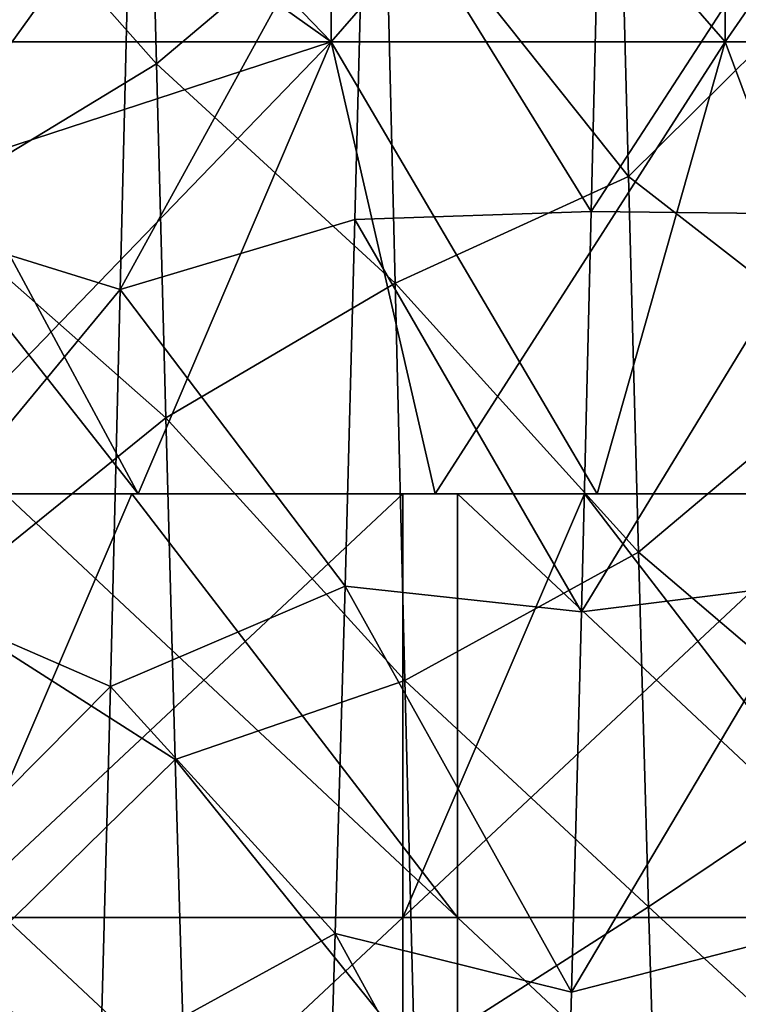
# Model space of a CAD drawing. Header units: inches. Extents: x -4.75 to 4.5, y 0 to 1.88.
# Tile 432 of 462: x 4.02 to 4.15, y 0.66 to 0.83. Entities that reach past the tile are written whole.
import ezdxf

# ---------------------------------------------------------------- set-up
doc = ezdxf.new("R2010")
doc.units = ezdxf.units.IN
doc.header["$LTSCALE"] = 101.851852
doc.header["$MEASUREMENT"] = 0
for name, color, linetype in [('13', 7, 'CONTINUOUS'), ('14', 7, 'CONTINUOUS'), ('45', 7, 'CONTINUOUS'), ('55', 7, 'CONTINUOUS'), ('57', 7, 'CONTINUOUS'), ('80', 7, 'CONTINUOUS'), ('81', 7, 'CONTINUOUS')]:
    doc.layers.add(name, color=color, linetype=linetype)

msp = doc.modelspace()

# ---------------------------------------------------------------- linework, layer by layer
at = {"layer": '13', "color": 13, "linetype": 'Continuous', "true_color": 0xd67263}
for points in [[(4.0177, 0.675, -1.25), (4.0177, 0.75, -1.25), (4.09778, 0.675, -1.25), (4.0177, 0.675, -1.25)], [(4.0177, 0.75, -1.25), (4.04018, 0.75, -1.25), (4.09778, 0.675, -1.25), (4.0177, 0.75, -1.25)], [(4.09778, 0.675, -1.25), (4.04018, 0.75, -1.25), (4.09778, 0.75, -1.25), (4.09778, 0.675, -1.25)], [(4.09778, 0.675, -1.25), (4.09778, 0.75, -1.25), (4.17786, 0.675, -1.25), (4.09778, 0.675, -1.25)], [(4.09778, 0.75, -1.25), (4.12026, 0.75, -1.25), (4.17786, 0.675, -1.25), (4.09778, 0.75, -1.25)], [(4.17786, 0.675, -1.25), (4.12026, 0.75, -1.25), (4.17786, 0.75, -1.25), (4.17786, 0.675, -1.25)], [(4.0177, 0.6, -1.25), (4.0177, 0.675, -1.25), (4.09778, 0.6, -1.25), (4.0177, 0.6, -1.25)], [(4.09778, 0.6, -1.25), (4.0177, 0.675, -1.25), (4.09778, 0.675, -1.25), (4.09778, 0.6, -1.25)], [(4.09778, 0.6, -1.25), (4.09778, 0.675, -1.25), (4.17786, 0.6, -1.25), (4.09778, 0.6, -1.25)], [(4.17786, 0.6, -1.25), (4.09778, 0.675, -1.25), (4.17786, 0.675, -1.25), (4.17786, 0.6, -1.25)]]:
    msp.add_3dface(points, dxfattribs=at)
at = {"layer": '14', "color": 13, "linetype": 'Continuous', "true_color": 0xd67263}
for points in [[(4.08812, 0.675, 1.25), (4.08812, 0.75, 1.25), (4.00804, 0.675, 1.25), (4.08812, 0.675, 1.25)], [(4.08812, 0.75, 1.25), (4.04018, 0.75, 1.25), (4.00804, 0.675, 1.25), (4.08812, 0.75, 1.25)], [(4.00804, 0.675, 1.25), (4.04018, 0.75, 1.25), (4.00804, 0.75, 1.25), (4.00804, 0.675, 1.25)], [(4.1682, 0.675, 1.25), (4.1682, 0.75, 1.25), (4.08812, 0.675, 1.25), (4.1682, 0.675, 1.25)], [(4.1682, 0.75, 1.25), (4.12026, 0.75, 1.25), (4.08812, 0.675, 1.25), (4.1682, 0.75, 1.25)], [(4.08812, 0.675, 1.25), (4.12026, 0.75, 1.25), (4.08812, 0.75, 1.25), (4.08812, 0.675, 1.25)], [(4.08812, 0.6, 1.25), (4.08812, 0.675, 1.25), (4.00804, 0.6, 1.25), (4.08812, 0.6, 1.25)], [(4.00804, 0.6, 1.25), (4.08812, 0.675, 1.25), (4.00804, 0.675, 1.25), (4.00804, 0.6, 1.25)], [(4.1682, 0.6, 1.25), (4.1682, 0.675, 1.25), (4.08812, 0.6, 1.25), (4.1682, 0.6, 1.25)], [(4.08812, 0.6, 1.25), (4.1682, 0.675, 1.25), (4.08812, 0.675, 1.25), (4.08812, 0.6, 1.25)]]:
    msp.add_3dface(points, dxfattribs=at)
at = {"layer": '45', "color": 13, "linetype": 'Continuous', "true_color": 0xd67263}
for points in [[(4.04018, 0.75, -1.25), (4.0177, 0.75, -1.25), (3.9601, 0.75, -1.32895), (4.04018, 0.75, -1.25)], [(4.04018, 0.75, -1.25), (3.9601, 0.75, -1.32895), (4.04018, 0.75, -1.32851), (4.04018, 0.75, -1.25)], [(3.9601, 0.75, 1.25), (4.00804, 0.75, 1.25), (4.04018, 0.75, 1.32851), (3.9601, 0.75, 1.25)], [(3.9601, 0.75, 1.25), (4.04018, 0.75, 1.32851), (3.9601, 0.75, 1.32895), (3.9601, 0.75, 1.25)], [(4.04018, 0.75, 1.32851), (4.04018, 0.75, 1.40701), (3.9601, 0.75, 1.32895), (4.04018, 0.75, 1.32851)], [(4.04018, 0.75, 1.40701), (4.04018, 0.75, 1.48552), (3.9601, 0.75, 1.40789), (4.04018, 0.75, 1.40701)], [(3.9601, 0.75, 1.32895), (4.04018, 0.75, 1.40701), (3.9601, 0.75, 1.40789), (3.9601, 0.75, 1.32895)], [(4.04018, 0.75, 1.48552), (4.04018, 0.75, 1.56403), (3.9601, 0.75, 1.48684), (4.04018, 0.75, 1.48552)], [(3.9601, 0.75, 1.40789), (4.04018, 0.75, 1.48552), (3.9601, 0.75, 1.48684), (3.9601, 0.75, 1.40789)], [(4.04018, 0.75, 1.56403), (4.04018, 0.75, 1.64254), (3.9601, 0.75, 1.56579), (4.04018, 0.75, 1.56403)], [(3.9601, 0.75, 1.48684), (4.04018, 0.75, 1.56403), (3.9601, 0.75, 1.56579), (3.9601, 0.75, 1.48684)], [(4.04018, 0.75, 1.64254), (4.04018, 0.75, 1.72104), (3.9601, 0.75, 1.64474), (4.04018, 0.75, 1.64254)], [(3.9601, 0.75, 1.56579), (4.04018, 0.75, 1.64254), (3.9601, 0.75, 1.64474), (3.9601, 0.75, 1.56579)], [(4.04018, 0.75, 1.72104), (4.04018, 0.75, 1.79955), (3.9601, 0.75, 1.72368), (4.04018, 0.75, 1.72104)], [(3.9601, 0.75, 1.64474), (4.04018, 0.75, 1.72104), (3.9601, 0.75, 1.72368), (3.9601, 0.75, 1.64474)], [(4.04018, 0.75, 1.79955), (4.04018, 0.75, 1.87806), (3.9601, 0.75, 1.80263), (4.04018, 0.75, 1.79955)], [(3.9601, 0.75, 1.72368), (4.04018, 0.75, 1.79955), (3.9601, 0.75, 1.80263), (3.9601, 0.75, 1.72368)], [(4.04018, 0.75, 1.87806), (4.04018, 0.75, 1.95657), (3.9601, 0.75, 1.88158), (4.04018, 0.75, 1.87806)], [(3.9601, 0.75, 1.80263), (4.04018, 0.75, 1.87806), (3.9601, 0.75, 1.88158), (3.9601, 0.75, 1.80263)], [(4.04018, 0.75, 1.95657), (4.04018, 0.75, 2.03507), (3.9601, 0.75, 1.96053), (4.04018, 0.75, 1.95657)], [(3.9601, 0.75, 1.88158), (4.04018, 0.75, 1.95657), (3.9601, 0.75, 1.96053), (3.9601, 0.75, 1.88158)], [(4.04018, 0.75, 2.03507), (4.04018, 0.75, 2.11358), (3.9601, 0.75, 2.03947), (4.04018, 0.75, 2.03507)], [(3.9601, 0.75, 1.96053), (4.04018, 0.75, 2.03507), (3.9601, 0.75, 2.03947), (3.9601, 0.75, 1.96053)], [(4.04018, 0.75, 2.11358), (4.04018, 0.75, 2.19209), (3.9601, 0.75, 2.11842), (4.04018, 0.75, 2.11358)], [(3.9601, 0.75, 2.03947), (4.04018, 0.75, 2.11358), (3.9601, 0.75, 2.11842), (3.9601, 0.75, 2.03947)], [(4.04018, 0.75, 2.19209), (4.04018, 0.75, 2.27059), (3.9601, 0.75, 2.19737), (4.04018, 0.75, 2.19209)], [(3.9601, 0.75, 2.11842), (4.04018, 0.75, 2.19209), (3.9601, 0.75, 2.19737), (3.9601, 0.75, 2.11842)], [(4.04018, 0.75, 2.27059), (4.04018, 0.75, 2.3491), (3.9601, 0.75, 2.27632), (4.04018, 0.75, 2.27059)], [(3.9601, 0.75, 2.19737), (4.04018, 0.75, 2.27059), (3.9601, 0.75, 2.27632), (3.9601, 0.75, 2.19737)], [(4.04018, 0.75, 2.3491), (4.04018, 0.75, 2.42761), (3.9601, 0.75, 2.35526), (4.04018, 0.75, 2.3491)], [(3.9601, 0.75, 2.27632), (4.04018, 0.75, 2.3491), (3.9601, 0.75, 2.35526), (3.9601, 0.75, 2.27632)], [(4.04018, 0.75, 2.42761), (4.04018, 0.75, 2.50612), (3.9601, 0.75, 2.43421), (4.04018, 0.75, 2.42761)], [(3.9601, 0.75, 2.35526), (4.04018, 0.75, 2.42761), (3.9601, 0.75, 2.43421), (3.9601, 0.75, 2.35526)], [(4.04018, 0.75, 2.50612), (4.04018, 0.75, 2.58462), (3.9601, 0.75, 2.51316), (4.04018, 0.75, 2.50612)], [(3.9601, 0.75, 2.43421), (4.04018, 0.75, 2.50612), (3.9601, 0.75, 2.51316), (3.9601, 0.75, 2.43421)], [(4.04018, 0.75, 2.58462), (4.04018, 0.75, 2.66313), (3.9601, 0.75, 2.59211), (4.04018, 0.75, 2.58462)], [(3.9601, 0.75, 2.51316), (4.04018, 0.75, 2.58462), (3.9601, 0.75, 2.59211), (3.9601, 0.75, 2.51316)], [(4.04018, 0.75, 2.66313), (4.04129, 0.75, 2.74624), (3.9601, 0.75, 2.67105), (4.04018, 0.75, 2.66313)], [(3.9601, 0.75, 2.59211), (4.04018, 0.75, 2.66313), (3.9601, 0.75, 2.67105), (3.9601, 0.75, 2.59211)], [(3.9601, 0.75, 2.67105), (4.04129, 0.75, 2.74624), (3.9982, 0.75, 2.75), (3.9601, 0.75, 2.67105)], [(3.9601, 0.75, -2.67105), (3.9601, 0.75, -2.75), (4.04129, 0.75, -2.74624), (3.9601, 0.75, -2.67105)], [(3.9601, 0.75, -2.75), (3.9982, 0.75, -2.75), (4.04129, 0.75, -2.74624), (3.9601, 0.75, -2.75)], [(3.9601, 0.75, -1.32895), (3.9601, 0.75, -1.40789), (4.04018, 0.75, -1.40701), (3.9601, 0.75, -1.32895)], [(4.04018, 0.75, -1.32851), (3.9601, 0.75, -1.32895), (4.04018, 0.75, -1.40701), (4.04018, 0.75, -1.32851)], [(3.9601, 0.75, -1.40789), (3.9601, 0.75, -1.48684), (4.04018, 0.75, -1.48552), (3.9601, 0.75, -1.40789)], [(4.04018, 0.75, -1.40701), (3.9601, 0.75, -1.40789), (4.04018, 0.75, -1.48552), (4.04018, 0.75, -1.40701)], [(3.9601, 0.75, -1.48684), (3.9601, 0.75, -1.56579), (4.04018, 0.75, -1.56403), (3.9601, 0.75, -1.48684)], [(4.04018, 0.75, -1.48552), (3.9601, 0.75, -1.48684), (4.04018, 0.75, -1.56403), (4.04018, 0.75, -1.48552)], [(3.9601, 0.75, -1.56579), (3.9601, 0.75, -1.64474), (4.04018, 0.75, -1.64254), (3.9601, 0.75, -1.56579)], [(4.04018, 0.75, -1.56403), (3.9601, 0.75, -1.56579), (4.04018, 0.75, -1.64254), (4.04018, 0.75, -1.56403)], [(3.9601, 0.75, -1.64474), (3.9601, 0.75, -1.72368), (4.04018, 0.75, -1.72104), (3.9601, 0.75, -1.64474)], [(4.04018, 0.75, -1.64254), (3.9601, 0.75, -1.64474), (4.04018, 0.75, -1.72104), (4.04018, 0.75, -1.64254)], [(3.9601, 0.75, -1.72368), (3.9601, 0.75, -1.80263), (4.04018, 0.75, -1.79955), (3.9601, 0.75, -1.72368)], [(4.04018, 0.75, -1.72104), (3.9601, 0.75, -1.72368), (4.04018, 0.75, -1.79955), (4.04018, 0.75, -1.72104)], [(3.9601, 0.75, -1.80263), (3.9601, 0.75, -1.88158), (4.04018, 0.75, -1.87806), (3.9601, 0.75, -1.80263)], [(4.04018, 0.75, -1.79955), (3.9601, 0.75, -1.80263), (4.04018, 0.75, -1.87806), (4.04018, 0.75, -1.79955)], [(3.9601, 0.75, -1.88158), (3.9601, 0.75, -1.96053), (4.04018, 0.75, -1.95657), (3.9601, 0.75, -1.88158)], [(4.04018, 0.75, -1.87806), (3.9601, 0.75, -1.88158), (4.04018, 0.75, -1.95657), (4.04018, 0.75, -1.87806)], [(3.9601, 0.75, -1.96053), (3.9601, 0.75, -2.03947), (4.04018, 0.75, -2.03507), (3.9601, 0.75, -1.96053)], [(4.04018, 0.75, -1.95657), (3.9601, 0.75, -1.96053), (4.04018, 0.75, -2.03507), (4.04018, 0.75, -1.95657)], [(3.9601, 0.75, -2.03947), (3.9601, 0.75, -2.11842), (4.04018, 0.75, -2.11358), (3.9601, 0.75, -2.03947)], [(4.04018, 0.75, -2.03507), (3.9601, 0.75, -2.03947), (4.04018, 0.75, -2.11358), (4.04018, 0.75, -2.03507)], [(3.9601, 0.75, -2.11842), (3.9601, 0.75, -2.19737), (4.04018, 0.75, -2.19209), (3.9601, 0.75, -2.11842)], [(4.04018, 0.75, -2.11358), (3.9601, 0.75, -2.11842), (4.04018, 0.75, -2.19209), (4.04018, 0.75, -2.11358)], [(3.9601, 0.75, -2.19737), (3.9601, 0.75, -2.27632), (4.04018, 0.75, -2.27059), (3.9601, 0.75, -2.19737)], [(4.04018, 0.75, -2.19209), (3.9601, 0.75, -2.19737), (4.04018, 0.75, -2.27059), (4.04018, 0.75, -2.19209)], [(3.9601, 0.75, -2.27632), (3.9601, 0.75, -2.35526), (4.04018, 0.75, -2.3491), (3.9601, 0.75, -2.27632)], [(4.04018, 0.75, -2.27059), (3.9601, 0.75, -2.27632), (4.04018, 0.75, -2.3491), (4.04018, 0.75, -2.27059)], [(3.9601, 0.75, -2.35526), (3.9601, 0.75, -2.43421), (4.04018, 0.75, -2.42761), (3.9601, 0.75, -2.35526)], [(4.04018, 0.75, -2.3491), (3.9601, 0.75, -2.35526), (4.04018, 0.75, -2.42761), (4.04018, 0.75, -2.3491)], [(3.9601, 0.75, -2.43421), (3.9601, 0.75, -2.51316), (4.04018, 0.75, -2.50612), (3.9601, 0.75, -2.43421)], [(4.04018, 0.75, -2.42761), (3.9601, 0.75, -2.43421), (4.04018, 0.75, -2.50612), (4.04018, 0.75, -2.42761)], [(3.9601, 0.75, -2.51316), (3.9601, 0.75, -2.59211), (4.04018, 0.75, -2.58462), (3.9601, 0.75, -2.51316)], [(4.04018, 0.75, -2.50612), (3.9601, 0.75, -2.51316), (4.04018, 0.75, -2.58462), (4.04018, 0.75, -2.50612)], [(3.9601, 0.75, -2.59211), (3.9601, 0.75, -2.67105), (4.04018, 0.75, -2.66313), (3.9601, 0.75, -2.59211)], [(4.04018, 0.75, -2.58462), (3.9601, 0.75, -2.59211), (4.04018, 0.75, -2.66313), (4.04018, 0.75, -2.58462)], [(4.04018, 0.75, -2.66313), (3.9601, 0.75, -2.67105), (4.04129, 0.75, -2.74624), (4.04018, 0.75, -2.66313)], [(4.00804, 0.75, 1.25), (4.04018, 0.75, 1.25), (4.04018, 0.75, 1.32851), (4.00804, 0.75, 1.25)], [(4.09778, 0.75, -1.25), (4.04018, 0.75, -1.25), (4.04018, 0.75, -1.32851), (4.09778, 0.75, -1.25)], [(4.12026, 0.75, -1.25), (4.09778, 0.75, -1.25), (4.04018, 0.75, -1.32851), (4.12026, 0.75, -1.25)], [(4.12026, 0.75, -1.25), (4.04018, 0.75, -1.32851), (4.12026, 0.75, -1.32702), (4.12026, 0.75, -1.25)], [(4.04018, 0.75, 1.25), (4.08812, 0.75, 1.25), (4.12026, 0.75, 1.32702), (4.04018, 0.75, 1.25)], [(4.04018, 0.75, 1.25), (4.12026, 0.75, 1.32702), (4.04018, 0.75, 1.32851), (4.04018, 0.75, 1.25)], [(4.12026, 0.75, 1.32702), (4.12026, 0.75, 1.40403), (4.04018, 0.75, 1.32851), (4.12026, 0.75, 1.32702)], [(4.12026, 0.75, 1.40403), (4.12026, 0.75, 1.48105), (4.04018, 0.75, 1.40701), (4.12026, 0.75, 1.40403)], [(4.04018, 0.75, 1.32851), (4.12026, 0.75, 1.40403), (4.04018, 0.75, 1.40701), (4.04018, 0.75, 1.32851)], [(4.12026, 0.75, 1.48105), (4.12026, 0.75, 1.55807), (4.04018, 0.75, 1.48552), (4.12026, 0.75, 1.48105)], [(4.04018, 0.75, 1.40701), (4.12026, 0.75, 1.48105), (4.04018, 0.75, 1.48552), (4.04018, 0.75, 1.40701)], [(4.12026, 0.75, 1.55807), (4.12026, 0.75, 1.63508), (4.04018, 0.75, 1.56403), (4.12026, 0.75, 1.55807)], [(4.04018, 0.75, 1.48552), (4.12026, 0.75, 1.55807), (4.04018, 0.75, 1.56403), (4.04018, 0.75, 1.48552)], [(4.12026, 0.75, 1.63508), (4.12026, 0.75, 1.7121), (4.04018, 0.75, 1.64254), (4.12026, 0.75, 1.63508)], [(4.04018, 0.75, 1.56403), (4.12026, 0.75, 1.63508), (4.04018, 0.75, 1.64254), (4.04018, 0.75, 1.56403)], [(4.12026, 0.75, 1.7121), (4.12026, 0.75, 1.78912), (4.04018, 0.75, 1.72104), (4.12026, 0.75, 1.7121)], [(4.04018, 0.75, 1.64254), (4.12026, 0.75, 1.7121), (4.04018, 0.75, 1.72104), (4.04018, 0.75, 1.64254)], [(4.12026, 0.75, 1.78912), (4.12026, 0.75, 1.86613), (4.04018, 0.75, 1.79955), (4.12026, 0.75, 1.78912)], [(4.04018, 0.75, 1.72104), (4.12026, 0.75, 1.78912), (4.04018, 0.75, 1.79955), (4.04018, 0.75, 1.72104)], [(4.12026, 0.75, 1.86613), (4.12026, 0.75, 1.94315), (4.04018, 0.75, 1.87806), (4.12026, 0.75, 1.86613)], [(4.04018, 0.75, 1.79955), (4.12026, 0.75, 1.86613), (4.04018, 0.75, 1.87806), (4.04018, 0.75, 1.79955)], [(4.12026, 0.75, 1.94315), (4.12026, 0.75, 2.02017), (4.04018, 0.75, 1.95657), (4.12026, 0.75, 1.94315)], [(4.04018, 0.75, 1.87806), (4.12026, 0.75, 1.94315), (4.04018, 0.75, 1.95657), (4.04018, 0.75, 1.87806)], [(4.12026, 0.75, 2.02017), (4.12026, 0.75, 2.09718), (4.04018, 0.75, 2.03507), (4.12026, 0.75, 2.02017)], [(4.04018, 0.75, 1.95657), (4.12026, 0.75, 2.02017), (4.04018, 0.75, 2.03507), (4.04018, 0.75, 1.95657)], [(4.12026, 0.75, 2.09718), (4.12026, 0.75, 2.1742), (4.04018, 0.75, 2.11358), (4.12026, 0.75, 2.09718)], [(4.04018, 0.75, 2.03507), (4.12026, 0.75, 2.09718), (4.04018, 0.75, 2.11358), (4.04018, 0.75, 2.03507)], [(4.12026, 0.75, 2.1742), (4.12026, 0.75, 2.25122), (4.04018, 0.75, 2.19209), (4.12026, 0.75, 2.1742)], [(4.04018, 0.75, 2.11358), (4.12026, 0.75, 2.1742), (4.04018, 0.75, 2.19209), (4.04018, 0.75, 2.11358)], [(4.12026, 0.75, 2.25122), (4.12026, 0.75, 2.32823), (4.04018, 0.75, 2.27059), (4.12026, 0.75, 2.25122)], [(4.04018, 0.75, 2.19209), (4.12026, 0.75, 2.25122), (4.04018, 0.75, 2.27059), (4.04018, 0.75, 2.19209)], [(4.12026, 0.75, 2.32823), (4.12026, 0.75, 2.40525), (4.04018, 0.75, 2.3491), (4.12026, 0.75, 2.32823)], [(4.04018, 0.75, 2.27059), (4.12026, 0.75, 2.32823), (4.04018, 0.75, 2.3491), (4.04018, 0.75, 2.27059)], [(4.12026, 0.75, 2.40525), (4.12026, 0.75, 2.48227), (4.04018, 0.75, 2.42761), (4.12026, 0.75, 2.40525)], [(4.04018, 0.75, 2.3491), (4.12026, 0.75, 2.40525), (4.04018, 0.75, 2.42761), (4.04018, 0.75, 2.3491)], [(4.12026, 0.75, 2.48227), (4.12026, 0.75, 2.55928), (4.04018, 0.75, 2.50612), (4.12026, 0.75, 2.48227)], [(4.04018, 0.75, 2.42761), (4.12026, 0.75, 2.48227), (4.04018, 0.75, 2.50612), (4.04018, 0.75, 2.42761)], [(4.12026, 0.75, 2.55928), (4.12026, 0.75, 2.6363), (4.04018, 0.75, 2.58462), (4.12026, 0.75, 2.55928)], [(4.04018, 0.75, 2.50612), (4.12026, 0.75, 2.55928), (4.04018, 0.75, 2.58462), (4.04018, 0.75, 2.50612)], [(4.12026, 0.75, 2.6363), (4.12253, 0.75, 2.71689), (4.04018, 0.75, 2.66313), (4.12026, 0.75, 2.6363)], [(4.04018, 0.75, 2.58462), (4.12026, 0.75, 2.6363), (4.04018, 0.75, 2.66313), (4.04018, 0.75, 2.58462)], [(4.04018, 0.75, 2.66313), (4.12253, 0.75, 2.71689), (4.09386, 0.75, 2.73094), (4.04018, 0.75, 2.66313)], [(4.04129, 0.75, 2.74624), (4.04018, 0.75, 2.66313), (4.09386, 0.75, 2.73094), (4.04129, 0.75, 2.74624)], [(4.04018, 0.75, -1.32851), (4.04018, 0.75, -1.40701), (4.12026, 0.75, -1.40403), (4.04018, 0.75, -1.32851)], [(4.12026, 0.75, -1.32702), (4.04018, 0.75, -1.32851), (4.12026, 0.75, -1.40403), (4.12026, 0.75, -1.32702)], [(4.04018, 0.75, -1.40701), (4.04018, 0.75, -1.48552), (4.12026, 0.75, -1.48105), (4.04018, 0.75, -1.40701)], [(4.12026, 0.75, -1.40403), (4.04018, 0.75, -1.40701), (4.12026, 0.75, -1.48105), (4.12026, 0.75, -1.40403)], [(4.04018, 0.75, -1.48552), (4.04018, 0.75, -1.56403), (4.12026, 0.75, -1.55807), (4.04018, 0.75, -1.48552)], [(4.12026, 0.75, -1.48105), (4.04018, 0.75, -1.48552), (4.12026, 0.75, -1.55807), (4.12026, 0.75, -1.48105)], [(4.04018, 0.75, -1.56403), (4.04018, 0.75, -1.64254), (4.12026, 0.75, -1.63508), (4.04018, 0.75, -1.56403)], [(4.12026, 0.75, -1.55807), (4.04018, 0.75, -1.56403), (4.12026, 0.75, -1.63508), (4.12026, 0.75, -1.55807)], [(4.04018, 0.75, -1.64254), (4.04018, 0.75, -1.72104), (4.12026, 0.75, -1.7121), (4.04018, 0.75, -1.64254)], [(4.12026, 0.75, -1.63508), (4.04018, 0.75, -1.64254), (4.12026, 0.75, -1.7121), (4.12026, 0.75, -1.63508)], [(4.04018, 0.75, -1.72104), (4.04018, 0.75, -1.79955), (4.12026, 0.75, -1.78912), (4.04018, 0.75, -1.72104)], [(4.12026, 0.75, -1.7121), (4.04018, 0.75, -1.72104), (4.12026, 0.75, -1.78912), (4.12026, 0.75, -1.7121)], [(4.04018, 0.75, -1.79955), (4.04018, 0.75, -1.87806), (4.12026, 0.75, -1.86613), (4.04018, 0.75, -1.79955)], [(4.12026, 0.75, -1.78912), (4.04018, 0.75, -1.79955), (4.12026, 0.75, -1.86613), (4.12026, 0.75, -1.78912)], [(4.04018, 0.75, -1.87806), (4.04018, 0.75, -1.95657), (4.12026, 0.75, -1.94315), (4.04018, 0.75, -1.87806)], [(4.12026, 0.75, -1.86613), (4.04018, 0.75, -1.87806), (4.12026, 0.75, -1.94315), (4.12026, 0.75, -1.86613)], [(4.04018, 0.75, -1.95657), (4.04018, 0.75, -2.03507), (4.12026, 0.75, -2.02017), (4.04018, 0.75, -1.95657)], [(4.12026, 0.75, -1.94315), (4.04018, 0.75, -1.95657), (4.12026, 0.75, -2.02017), (4.12026, 0.75, -1.94315)], [(4.04018, 0.75, -2.03507), (4.04018, 0.75, -2.11358), (4.12026, 0.75, -2.09718), (4.04018, 0.75, -2.03507)], [(4.12026, 0.75, -2.02017), (4.04018, 0.75, -2.03507), (4.12026, 0.75, -2.09718), (4.12026, 0.75, -2.02017)], [(4.04018, 0.75, -2.11358), (4.04018, 0.75, -2.19209), (4.12026, 0.75, -2.1742), (4.04018, 0.75, -2.11358)], [(4.12026, 0.75, -2.09718), (4.04018, 0.75, -2.11358), (4.12026, 0.75, -2.1742), (4.12026, 0.75, -2.09718)], [(4.04018, 0.75, -2.19209), (4.04018, 0.75, -2.27059), (4.12026, 0.75, -2.25122), (4.04018, 0.75, -2.19209)], [(4.12026, 0.75, -2.1742), (4.04018, 0.75, -2.19209), (4.12026, 0.75, -2.25122), (4.12026, 0.75, -2.1742)], [(4.04018, 0.75, -2.27059), (4.04018, 0.75, -2.3491), (4.12026, 0.75, -2.32823), (4.04018, 0.75, -2.27059)], [(4.12026, 0.75, -2.25122), (4.04018, 0.75, -2.27059), (4.12026, 0.75, -2.32823), (4.12026, 0.75, -2.25122)], [(4.04018, 0.75, -2.3491), (4.04018, 0.75, -2.42761), (4.12026, 0.75, -2.40525), (4.04018, 0.75, -2.3491)], [(4.12026, 0.75, -2.32823), (4.04018, 0.75, -2.3491), (4.12026, 0.75, -2.40525), (4.12026, 0.75, -2.32823)], [(4.04018, 0.75, -2.42761), (4.04018, 0.75, -2.50612), (4.12026, 0.75, -2.48227), (4.04018, 0.75, -2.42761)], [(4.12026, 0.75, -2.40525), (4.04018, 0.75, -2.42761), (4.12026, 0.75, -2.48227), (4.12026, 0.75, -2.40525)], [(4.04018, 0.75, -2.50612), (4.04018, 0.75, -2.58462), (4.12026, 0.75, -2.55928), (4.04018, 0.75, -2.50612)], [(4.12026, 0.75, -2.48227), (4.04018, 0.75, -2.50612), (4.12026, 0.75, -2.55928), (4.12026, 0.75, -2.48227)], [(4.04018, 0.75, -2.58462), (4.04018, 0.75, -2.66313), (4.12026, 0.75, -2.6363), (4.04018, 0.75, -2.58462)], [(4.12026, 0.75, -2.55928), (4.04018, 0.75, -2.58462), (4.12026, 0.75, -2.6363), (4.12026, 0.75, -2.55928)], [(4.04018, 0.75, -2.66313), (4.04129, 0.75, -2.74624), (4.12253, 0.75, -2.71689), (4.04018, 0.75, -2.66313)], [(4.12026, 0.75, -2.6363), (4.04018, 0.75, -2.66313), (4.12253, 0.75, -2.71689), (4.12026, 0.75, -2.6363)], [(4.12253, 0.75, -2.71689), (4.04129, 0.75, -2.74624), (4.09386, 0.75, -2.73094), (4.12253, 0.75, -2.71689)], [(4.08812, 0.75, 1.25), (4.12026, 0.75, 1.25), (4.12026, 0.75, 1.32702), (4.08812, 0.75, 1.25)], [(4.17786, 0.75, -1.25), (4.12026, 0.75, -1.25), (4.12026, 0.75, -1.32702), (4.17786, 0.75, -1.25)], [(4.20034, 0.75, -1.25), (4.17786, 0.75, -1.25), (4.12026, 0.75, -1.32702), (4.20034, 0.75, -1.25)], [(4.20034, 0.75, -1.25), (4.12026, 0.75, -1.32702), (4.20034, 0.75, -1.32716), (4.20034, 0.75, -1.25)], [(4.12026, 0.75, 1.25), (4.1682, 0.75, 1.25), (4.20034, 0.75, 1.32716), (4.12026, 0.75, 1.25)], [(4.12026, 0.75, 1.25), (4.20034, 0.75, 1.32716), (4.12026, 0.75, 1.32702), (4.12026, 0.75, 1.25)], [(4.20034, 0.75, 1.32716), (4.20034, 0.75, 1.40431), (4.12026, 0.75, 1.40403), (4.20034, 0.75, 1.32716)], [(4.12026, 0.75, 1.32702), (4.20034, 0.75, 1.32716), (4.12026, 0.75, 1.40403), (4.12026, 0.75, 1.32702)], [(4.20034, 0.75, 1.40431), (4.20034, 0.75, 1.48147), (4.12026, 0.75, 1.48105), (4.20034, 0.75, 1.40431)], [(4.12026, 0.75, 1.40403), (4.20034, 0.75, 1.40431), (4.12026, 0.75, 1.48105), (4.12026, 0.75, 1.40403)], [(4.20034, 0.75, 1.48147), (4.20034, 0.75, 1.55862), (4.12026, 0.75, 1.55807), (4.20034, 0.75, 1.48147)], [(4.12026, 0.75, 1.48105), (4.20034, 0.75, 1.48147), (4.12026, 0.75, 1.55807), (4.12026, 0.75, 1.48105)], [(4.20034, 0.75, 1.55862), (4.20034, 0.75, 1.63578), (4.12026, 0.75, 1.63508), (4.20034, 0.75, 1.55862)], [(4.12026, 0.75, 1.55807), (4.20034, 0.75, 1.55862), (4.12026, 0.75, 1.63508), (4.12026, 0.75, 1.55807)], [(4.20034, 0.75, 1.63578), (4.20034, 0.75, 1.71293), (4.12026, 0.75, 1.7121), (4.20034, 0.75, 1.63578)], [(4.12026, 0.75, 1.63508), (4.20034, 0.75, 1.63578), (4.12026, 0.75, 1.7121), (4.12026, 0.75, 1.63508)], [(4.20034, 0.75, 1.71293), (4.20034, 0.75, 1.79009), (4.12026, 0.75, 1.78912), (4.20034, 0.75, 1.71293)], [(4.12026, 0.75, 1.7121), (4.20034, 0.75, 1.71293), (4.12026, 0.75, 1.78912), (4.12026, 0.75, 1.7121)], [(4.20034, 0.75, 1.79009), (4.20034, 0.75, 1.86724), (4.12026, 0.75, 1.86613), (4.20034, 0.75, 1.79009)], [(4.12026, 0.75, 1.78912), (4.20034, 0.75, 1.79009), (4.12026, 0.75, 1.86613), (4.12026, 0.75, 1.78912)], [(4.20034, 0.75, 1.86724), (4.20034, 0.75, 1.9444), (4.12026, 0.75, 1.94315), (4.20034, 0.75, 1.86724)], [(4.12026, 0.75, 1.86613), (4.20034, 0.75, 1.86724), (4.12026, 0.75, 1.94315), (4.12026, 0.75, 1.86613)], [(4.20034, 0.75, 1.9444), (4.20034, 0.75, 2.02155), (4.12026, 0.75, 2.02017), (4.20034, 0.75, 1.9444)], [(4.12026, 0.75, 1.94315), (4.20034, 0.75, 1.9444), (4.12026, 0.75, 2.02017), (4.12026, 0.75, 1.94315)], [(4.20034, 0.75, 2.02155), (4.20034, 0.75, 2.09871), (4.12026, 0.75, 2.09718), (4.20034, 0.75, 2.02155)], [(4.12026, 0.75, 2.02017), (4.20034, 0.75, 2.02155), (4.12026, 0.75, 2.09718), (4.12026, 0.75, 2.02017)], [(4.20034, 0.75, 2.09871), (4.20034, 0.75, 2.17586), (4.12026, 0.75, 2.1742), (4.20034, 0.75, 2.09871)], [(4.12026, 0.75, 2.09718), (4.20034, 0.75, 2.09871), (4.12026, 0.75, 2.1742), (4.12026, 0.75, 2.09718)], [(4.20034, 0.75, 2.17586), (4.20034, 0.75, 2.25302), (4.12026, 0.75, 2.25122), (4.20034, 0.75, 2.17586)], [(4.12026, 0.75, 2.1742), (4.20034, 0.75, 2.17586), (4.12026, 0.75, 2.25122), (4.12026, 0.75, 2.1742)], [(4.20034, 0.75, 2.25302), (4.20034, 0.75, 2.33017), (4.12026, 0.75, 2.32823), (4.20034, 0.75, 2.25302)], [(4.12026, 0.75, 2.25122), (4.20034, 0.75, 2.25302), (4.12026, 0.75, 2.32823), (4.12026, 0.75, 2.25122)], [(4.20034, 0.75, 2.33017), (4.20034, 0.75, 2.40733), (4.12026, 0.75, 2.40525), (4.20034, 0.75, 2.33017)], [(4.12026, 0.75, 2.32823), (4.20034, 0.75, 2.33017), (4.12026, 0.75, 2.40525), (4.12026, 0.75, 2.32823)], [(4.20034, 0.75, 2.40733), (4.20034, 0.75, 2.48448), (4.12026, 0.75, 2.48227), (4.20034, 0.75, 2.40733)], [(4.12026, 0.75, 2.40525), (4.20034, 0.75, 2.40733), (4.12026, 0.75, 2.48227), (4.12026, 0.75, 2.40525)], [(4.20034, 0.75, 2.48448), (4.20034, 0.75, 2.56164), (4.12026, 0.75, 2.55928), (4.20034, 0.75, 2.48448)], [(4.12026, 0.75, 2.48227), (4.20034, 0.75, 2.48448), (4.12026, 0.75, 2.55928), (4.12026, 0.75, 2.48227)], [(4.20034, 0.75, 2.56164), (4.20434, 0.75, 2.64141), (4.12026, 0.75, 2.6363), (4.20034, 0.75, 2.56164)], [(4.12026, 0.75, 2.55928), (4.20034, 0.75, 2.56164), (4.12026, 0.75, 2.6363), (4.12026, 0.75, 2.55928)], [(4.12026, 0.75, 2.6363), (4.20434, 0.75, 2.64141), (4.17497, 0.75, 2.67678), (4.12026, 0.75, 2.6363)], [(4.12253, 0.75, 2.71689), (4.12026, 0.75, 2.6363), (4.17497, 0.75, 2.67678), (4.12253, 0.75, 2.71689)], [(4.12026, 0.75, -1.32702), (4.12026, 0.75, -1.40403), (4.20034, 0.75, -1.32716), (4.12026, 0.75, -1.32702)], [(4.12026, 0.75, -1.40403), (4.12026, 0.75, -1.48105), (4.20034, 0.75, -1.40431), (4.12026, 0.75, -1.40403)], [(4.20034, 0.75, -1.32716), (4.12026, 0.75, -1.40403), (4.20034, 0.75, -1.40431), (4.20034, 0.75, -1.32716)], [(4.12026, 0.75, -1.48105), (4.12026, 0.75, -1.55807), (4.20034, 0.75, -1.48147), (4.12026, 0.75, -1.48105)], [(4.20034, 0.75, -1.40431), (4.12026, 0.75, -1.48105), (4.20034, 0.75, -1.48147), (4.20034, 0.75, -1.40431)], [(4.12026, 0.75, -1.55807), (4.12026, 0.75, -1.63508), (4.20034, 0.75, -1.55862), (4.12026, 0.75, -1.55807)], [(4.20034, 0.75, -1.48147), (4.12026, 0.75, -1.55807), (4.20034, 0.75, -1.55862), (4.20034, 0.75, -1.48147)], [(4.12026, 0.75, -1.63508), (4.12026, 0.75, -1.7121), (4.20034, 0.75, -1.63578), (4.12026, 0.75, -1.63508)], [(4.20034, 0.75, -1.55862), (4.12026, 0.75, -1.63508), (4.20034, 0.75, -1.63578), (4.20034, 0.75, -1.55862)], [(4.12026, 0.75, -1.7121), (4.12026, 0.75, -1.78912), (4.20034, 0.75, -1.71293), (4.12026, 0.75, -1.7121)], [(4.20034, 0.75, -1.63578), (4.12026, 0.75, -1.7121), (4.20034, 0.75, -1.71293), (4.20034, 0.75, -1.63578)], [(4.12026, 0.75, -1.78912), (4.12026, 0.75, -1.86613), (4.20034, 0.75, -1.79009), (4.12026, 0.75, -1.78912)], [(4.20034, 0.75, -1.71293), (4.12026, 0.75, -1.78912), (4.20034, 0.75, -1.79009), (4.20034, 0.75, -1.71293)], [(4.12026, 0.75, -1.86613), (4.12026, 0.75, -1.94315), (4.20034, 0.75, -1.86724), (4.12026, 0.75, -1.86613)], [(4.20034, 0.75, -1.79009), (4.12026, 0.75, -1.86613), (4.20034, 0.75, -1.86724), (4.20034, 0.75, -1.79009)], [(4.12026, 0.75, -1.94315), (4.12026, 0.75, -2.02017), (4.20034, 0.75, -1.9444), (4.12026, 0.75, -1.94315)], [(4.20034, 0.75, -1.86724), (4.12026, 0.75, -1.94315), (4.20034, 0.75, -1.9444), (4.20034, 0.75, -1.86724)], [(4.12026, 0.75, -2.02017), (4.12026, 0.75, -2.09718), (4.20034, 0.75, -2.02155), (4.12026, 0.75, -2.02017)], [(4.20034, 0.75, -1.9444), (4.12026, 0.75, -2.02017), (4.20034, 0.75, -2.02155), (4.20034, 0.75, -1.9444)], [(4.12026, 0.75, -2.09718), (4.12026, 0.75, -2.1742), (4.20034, 0.75, -2.09871), (4.12026, 0.75, -2.09718)], [(4.20034, 0.75, -2.02155), (4.12026, 0.75, -2.09718), (4.20034, 0.75, -2.09871), (4.20034, 0.75, -2.02155)], [(4.12026, 0.75, -2.1742), (4.12026, 0.75, -2.25122), (4.20034, 0.75, -2.17586), (4.12026, 0.75, -2.1742)], [(4.20034, 0.75, -2.09871), (4.12026, 0.75, -2.1742), (4.20034, 0.75, -2.17586), (4.20034, 0.75, -2.09871)], [(4.12026, 0.75, -2.25122), (4.12026, 0.75, -2.32823), (4.20034, 0.75, -2.25302), (4.12026, 0.75, -2.25122)], [(4.20034, 0.75, -2.17586), (4.12026, 0.75, -2.25122), (4.20034, 0.75, -2.25302), (4.20034, 0.75, -2.17586)], [(4.12026, 0.75, -2.32823), (4.12026, 0.75, -2.40525), (4.20034, 0.75, -2.33017), (4.12026, 0.75, -2.32823)], [(4.20034, 0.75, -2.25302), (4.12026, 0.75, -2.32823), (4.20034, 0.75, -2.33017), (4.20034, 0.75, -2.25302)], [(4.12026, 0.75, -2.40525), (4.12026, 0.75, -2.48227), (4.20034, 0.75, -2.40733), (4.12026, 0.75, -2.40525)], [(4.20034, 0.75, -2.33017), (4.12026, 0.75, -2.40525), (4.20034, 0.75, -2.40733), (4.20034, 0.75, -2.33017)], [(4.12026, 0.75, -2.48227), (4.12026, 0.75, -2.55928), (4.20034, 0.75, -2.48448), (4.12026, 0.75, -2.48227)], [(4.20034, 0.75, -2.40733), (4.12026, 0.75, -2.48227), (4.20034, 0.75, -2.48448), (4.20034, 0.75, -2.40733)], [(4.12026, 0.75, -2.55928), (4.12026, 0.75, -2.6363), (4.20034, 0.75, -2.56164), (4.12026, 0.75, -2.55928)], [(4.20034, 0.75, -2.48448), (4.12026, 0.75, -2.55928), (4.20034, 0.75, -2.56164), (4.20034, 0.75, -2.48448)], [(4.12026, 0.75, -2.6363), (4.12253, 0.75, -2.71689), (4.20434, 0.75, -2.64141), (4.12026, 0.75, -2.6363)], [(4.20034, 0.75, -2.56164), (4.12026, 0.75, -2.6363), (4.20434, 0.75, -2.64141), (4.20034, 0.75, -2.56164)], [(4.20434, 0.75, -2.64141), (4.12253, 0.75, -2.71689), (4.17497, 0.75, -2.67678), (4.20434, 0.75, -2.64141)]]:
    msp.add_3dface(points, dxfattribs=at)
at = {"layer": '55', "color": 13, "linetype": 'Continuous', "true_color": 0xd67263}
for points in [[(3.9982, 0.91008, 2.75), (3.9982, 0.88484, 2.75), (4.07545, 0.83, 2.73776), (3.9982, 0.91008, 2.75)], [(3.9982, 0.91008, 2.75), (4.07545, 0.83, 2.73776), (4.07545, 0.91008, 2.73776), (3.9982, 0.91008, 2.75)], [(4.07545, 0.83, 2.73776), (4.14514, 0.83, 2.70225), (4.07545, 0.91008, 2.73776), (4.07545, 0.83, 2.73776)], [(4.07545, 0.91008, 2.73776), (4.14514, 0.83, 2.70225), (4.14514, 0.91008, 2.70225), (4.07545, 0.91008, 2.73776)], [(4.14514, 0.83, 2.70225), (4.20045, 0.83, 2.64695), (4.14514, 0.91008, 2.70225), (4.14514, 0.83, 2.70225)], [(4.14514, 0.91008, 2.70225), (4.20045, 0.83, 2.64695), (4.20045, 0.91008, 2.64695), (4.14514, 0.91008, 2.70225)], [(3.9982, 0.88484, 2.75), (3.9982, 0.83, 2.75), (4.07545, 0.83, 2.73776), (3.9982, 0.88484, 2.75)], [(3.9982, 0.80476, 2.75), (4.04129, 0.75, 2.74624), (3.9982, 0.83, 2.75), (3.9982, 0.80476, 2.75)], [(3.9982, 0.83, 2.75), (4.04129, 0.75, 2.74624), (4.07545, 0.83, 2.73776), (3.9982, 0.83, 2.75)], [(4.04129, 0.75, 2.74624), (4.09386, 0.75, 2.73094), (4.07545, 0.83, 2.73776), (4.04129, 0.75, 2.74624)], [(4.09386, 0.75, 2.73094), (4.12253, 0.75, 2.71689), (4.07545, 0.83, 2.73776), (4.09386, 0.75, 2.73094)], [(4.07545, 0.83, 2.73776), (4.12253, 0.75, 2.71689), (4.14514, 0.83, 2.70225), (4.07545, 0.83, 2.73776)], [(4.12253, 0.75, 2.71689), (4.17497, 0.75, 2.67678), (4.14514, 0.83, 2.70225), (4.12253, 0.75, 2.71689)], [(4.14514, 0.83, 2.70225), (4.17497, 0.75, 2.67678), (4.20045, 0.83, 2.64695), (4.14514, 0.83, 2.70225)], [(3.9982, 0.75, 2.75), (4.04129, 0.75, 2.74624), (3.9982, 0.80476, 2.75), (3.9982, 0.75, 2.75)]]:
    msp.add_3dface(points, dxfattribs=at)
at = {"layer": '57', "color": 13, "linetype": 'Continuous', "true_color": 0xd67263}
for points in [[(3.9982, 0.83, -2.75), (3.9982, 0.88484, -2.75), (4.07545, 0.91008, -2.73776), (3.9982, 0.83, -2.75)], [(4.07545, 0.83, -2.73776), (3.9982, 0.83, -2.75), (4.07545, 0.91008, -2.73776), (4.07545, 0.83, -2.73776)], [(4.14514, 0.83, -2.70225), (4.07545, 0.83, -2.73776), (4.14514, 0.91008, -2.70225), (4.14514, 0.83, -2.70225)], [(4.14514, 0.91008, -2.70225), (4.07545, 0.83, -2.73776), (4.07545, 0.91008, -2.73776), (4.14514, 0.91008, -2.70225)], [(4.20045, 0.83, -2.64695), (4.14514, 0.83, -2.70225), (4.20045, 0.91008, -2.64695), (4.20045, 0.83, -2.64695)], [(4.20045, 0.91008, -2.64695), (4.14514, 0.83, -2.70225), (4.14514, 0.91008, -2.70225), (4.20045, 0.91008, -2.64695)], [(4.04129, 0.75, -2.74624), (3.9982, 0.75, -2.75), (4.07545, 0.83, -2.73776), (4.04129, 0.75, -2.74624)], [(3.9982, 0.75, -2.75), (3.9982, 0.80476, -2.75), (4.07545, 0.83, -2.73776), (3.9982, 0.75, -2.75)], [(3.9982, 0.80476, -2.75), (3.9982, 0.83, -2.75), (4.07545, 0.83, -2.73776), (3.9982, 0.80476, -2.75)], [(4.09386, 0.75, -2.73094), (4.04129, 0.75, -2.74624), (4.07545, 0.83, -2.73776), (4.09386, 0.75, -2.73094)], [(4.14514, 0.83, -2.70225), (4.09386, 0.75, -2.73094), (4.07545, 0.83, -2.73776), (4.14514, 0.83, -2.70225)], [(4.12253, 0.75, -2.71689), (4.09386, 0.75, -2.73094), (4.14514, 0.83, -2.70225), (4.12253, 0.75, -2.71689)], [(4.17497, 0.75, -2.67678), (4.12253, 0.75, -2.71689), (4.14514, 0.83, -2.70225), (4.17497, 0.75, -2.67678)], [(4.20045, 0.83, -2.64695), (4.17497, 0.75, -2.67678), (4.14514, 0.83, -2.70225), (4.20045, 0.83, -2.64695)]]:
    msp.add_3dface(points, dxfattribs=at)
at = {"layer": '80', "color": 13, "linetype": 'Continuous', "true_color": 0xd67263}
for points in [[(4.0429, 0.88984, 0.64633), (4.085, 0.86024, 0.68671), (4.04453, 0.8261, 0.63651), (4.0429, 0.88984, 0.64633)], [(4.12146, 0.79998, -0.42507), (4.1232, 0.87325, -0.43835), (4.08136, 0.86486, -0.39344), (4.12146, 0.79998, -0.42507)], [(4.1263, 0.87404, 0.64464), (4.16834, 0.84609, 0.68458), (4.12805, 0.80618, 0.63176), (4.1263, 0.87404, 0.64464)], [(3.99666, 0.799, -0.37985), (4.03986, 0.85906, -0.43655), (3.99837, 0.86545, -0.39352), (3.99666, 0.799, -0.37985)], [(4.07965, 0.79852, -0.37971), (4.12146, 0.79998, -0.42507), (4.08136, 0.86486, -0.39344), (4.07965, 0.79852, -0.37971)], [(4.085, 0.86024, 0.68671), (4.08674, 0.7873, 0.67174), (4.04453, 0.8261, 0.63651), (4.085, 0.86024, 0.68671)], [(4.03813, 0.78615, -0.42143), (4.03986, 0.85906, -0.43655), (3.99666, 0.799, -0.37985), (4.03813, 0.78615, -0.42143)], [(4.16834, 0.84609, 0.68458), (4.17007, 0.77355, 0.66778), (4.12805, 0.80618, 0.63176), (4.16834, 0.84609, 0.68458)], [(4.04453, 0.8261, 0.63651), (4.08674, 0.7873, 0.67174), (4.04617, 0.76343, 0.61871), (4.04453, 0.8261, 0.63651)], [(4.12805, 0.80618, 0.63176), (4.17007, 0.77355, 0.66778), (4.12982, 0.73968, 0.60968), (4.12805, 0.80618, 0.63176)], [(3.99492, 0.73392, -0.35729), (4.03813, 0.78615, -0.42143), (3.99666, 0.799, -0.37985), (3.99492, 0.73392, -0.35729)], [(4.07791, 0.73365, -0.35718), (4.11972, 0.72908, -0.40231), (4.07965, 0.79852, -0.37971), (4.07791, 0.73365, -0.35718)], [(4.11972, 0.72908, -0.40231), (4.12146, 0.79998, -0.42507), (4.07965, 0.79852, -0.37971), (4.11972, 0.72908, -0.40231)], [(4.03639, 0.71585, -0.39688), (4.03813, 0.78615, -0.42143), (3.99492, 0.73392, -0.35729), (4.03639, 0.71585, -0.39688)], [(4.08674, 0.7873, 0.67174), (4.08847, 0.71694, 0.64734), (4.04617, 0.76343, 0.61871), (4.08674, 0.7873, 0.67174)], [(4.17007, 0.77355, 0.66778), (4.17181, 0.70383, 0.64161), (4.12982, 0.73968, 0.60968), (4.17007, 0.77355, 0.66778)], [(4.04617, 0.76343, 0.61871), (4.08847, 0.71694, 0.64734), (4.04783, 0.70297, 0.59302), (4.04617, 0.76343, 0.61871)], [(4.12982, 0.73968, 0.60968), (4.17181, 0.70383, 0.64161), (4.13158, 0.67685, 0.579), (4.12982, 0.73968, 0.60968)], [(3.99318, 0.67226, -0.32633), (4.03639, 0.71585, -0.39688), (3.99492, 0.73392, -0.35729), (3.99318, 0.67226, -0.32633)], [(4.07617, 0.67213, -0.32626), (4.11799, 0.66178, -0.37045), (4.07791, 0.73365, -0.35718), (4.07617, 0.67213, -0.32626)], [(4.11799, 0.66178, -0.37045), (4.11972, 0.72908, -0.40231), (4.07791, 0.73365, -0.35718), (4.11799, 0.66178, -0.37045)], [(4.08847, 0.71694, 0.64734), (4.09021, 0.65039, 0.61394), (4.04783, 0.70297, 0.59302), (4.08847, 0.71694, 0.64734)], [(4.03465, 0.64937, -0.36333), (4.03639, 0.71585, -0.39688), (3.99318, 0.67226, -0.32633), (4.03465, 0.64937, -0.36333)], [(4.04783, 0.70297, 0.59302), (4.09021, 0.65039, 0.61394), (4.04948, 0.6466, 0.56023), (4.04783, 0.70297, 0.59302)], [(4.17181, 0.70383, 0.64161), (4.17354, 0.63815, 0.60654), (4.13158, 0.67685, 0.579), (4.17181, 0.70383, 0.64161)], [(4.13158, 0.67685, 0.579), (4.17354, 0.63815, 0.60654), (4.13334, 0.61897, 0.54044), (4.13158, 0.67685, 0.579)], [(3.99144, 0.61524, -0.28755), (4.03465, 0.64937, -0.36333), (3.99318, 0.67226, -0.32633), (3.99144, 0.61524, -0.28755)], [(4.07444, 0.6152, -0.28753), (4.11625, 0.59923, -0.33004), (4.07617, 0.67213, -0.32626), (4.07444, 0.6152, -0.28753)], [(4.11625, 0.59923, -0.33004), (4.11799, 0.66178, -0.37045), (4.07617, 0.67213, -0.32626), (4.11625, 0.59923, -0.33004)]]:
    msp.add_3dface(points, dxfattribs=at)
at = {"layer": '81', "color": 13, "linetype": 'Continuous', "true_color": 0xd67263}
for points in [[(4.00167, 0.87444, 0.68848), (4.0429, 0.88984, 0.64633), (4.04453, 0.8261, 0.63651), (4.00167, 0.87444, 0.68848)], [(4.0034, 0.80114, 0.67536), (4.00167, 0.87444, 0.68848), (4.04453, 0.8261, 0.63651), (4.0034, 0.80114, 0.67536)], [(4.085, 0.86024, 0.68671), (4.1263, 0.87404, 0.64464), (4.12805, 0.80618, 0.63176), (4.085, 0.86024, 0.68671)], [(4.1232, 0.87325, -0.43835), (4.12146, 0.79998, -0.42507), (4.16439, 0.86612, -0.39361), (4.1232, 0.87325, -0.43835)], [(4.03986, 0.85906, -0.43655), (4.03813, 0.78615, -0.42143), (4.08136, 0.86486, -0.39344), (4.03986, 0.85906, -0.43655)], [(4.03813, 0.78615, -0.42143), (4.07965, 0.79852, -0.37971), (4.08136, 0.86486, -0.39344), (4.03813, 0.78615, -0.42143)], [(4.12146, 0.79998, -0.42507), (4.16267, 0.79951, -0.37999), (4.16439, 0.86612, -0.39361), (4.12146, 0.79998, -0.42507)], [(4.08674, 0.7873, 0.67174), (4.085, 0.86024, 0.68671), (4.12805, 0.80618, 0.63176), (4.08674, 0.7873, 0.67174)], [(4.0034, 0.80114, 0.67536), (4.04453, 0.8261, 0.63651), (4.04617, 0.76343, 0.61871), (4.0034, 0.80114, 0.67536)], [(4.08674, 0.7873, 0.67174), (4.12805, 0.80618, 0.63176), (4.12982, 0.73968, 0.60968), (4.08674, 0.7873, 0.67174)], [(4.00514, 0.73019, 0.65274), (4.0034, 0.80114, 0.67536), (4.04617, 0.76343, 0.61871), (4.00514, 0.73019, 0.65274)], [(4.03813, 0.78615, -0.42143), (4.07791, 0.73365, -0.35718), (4.07965, 0.79852, -0.37971), (4.03813, 0.78615, -0.42143)], [(4.12146, 0.79998, -0.42507), (4.11972, 0.72908, -0.40231), (4.16267, 0.79951, -0.37999), (4.12146, 0.79998, -0.42507)], [(4.11972, 0.72908, -0.40231), (4.16093, 0.73422, -0.35742), (4.16267, 0.79951, -0.37999), (4.11972, 0.72908, -0.40231)], [(4.03813, 0.78615, -0.42143), (4.03639, 0.71585, -0.39688), (4.07791, 0.73365, -0.35718), (4.03813, 0.78615, -0.42143)], [(4.08847, 0.71694, 0.64734), (4.08674, 0.7873, 0.67174), (4.12982, 0.73968, 0.60968), (4.08847, 0.71694, 0.64734)], [(4.00514, 0.73019, 0.65274), (4.04617, 0.76343, 0.61871), (4.04783, 0.70297, 0.59302), (4.00514, 0.73019, 0.65274)], [(4.08847, 0.71694, 0.64734), (4.12982, 0.73968, 0.60968), (4.13158, 0.67685, 0.579), (4.08847, 0.71694, 0.64734)], [(4.11972, 0.72908, -0.40231), (4.11799, 0.66178, -0.37045), (4.16093, 0.73422, -0.35742), (4.11972, 0.72908, -0.40231)], [(4.11799, 0.66178, -0.37045), (4.15918, 0.67239, -0.32641), (4.16093, 0.73422, -0.35742), (4.11799, 0.66178, -0.37045)], [(4.03639, 0.71585, -0.39688), (4.07617, 0.67213, -0.32626), (4.07791, 0.73365, -0.35718), (4.03639, 0.71585, -0.39688)], [(4.00688, 0.66282, 0.62102), (4.00514, 0.73019, 0.65274), (4.04783, 0.70297, 0.59302), (4.00688, 0.66282, 0.62102)], [(4.09021, 0.65039, 0.61394), (4.08847, 0.71694, 0.64734), (4.13158, 0.67685, 0.579), (4.09021, 0.65039, 0.61394)], [(4.03639, 0.71585, -0.39688), (4.03465, 0.64937, -0.36333), (4.07617, 0.67213, -0.32626), (4.03639, 0.71585, -0.39688)], [(4.00688, 0.66282, 0.62102), (4.04783, 0.70297, 0.59302), (4.04948, 0.6466, 0.56023), (4.00688, 0.66282, 0.62102)], [(4.09021, 0.65039, 0.61394), (4.13158, 0.67685, 0.579), (4.13334, 0.61897, 0.54044), (4.09021, 0.65039, 0.61394)], [(4.03465, 0.64937, -0.36333), (4.07444, 0.6152, -0.28753), (4.07617, 0.67213, -0.32626), (4.03465, 0.64937, -0.36333)], [(4.11799, 0.66178, -0.37045), (4.11625, 0.59923, -0.33004), (4.15918, 0.67239, -0.32641), (4.11799, 0.66178, -0.37045)], [(4.11625, 0.59923, -0.33004), (4.15744, 0.61529, -0.28759), (4.15918, 0.67239, -0.32641), (4.11625, 0.59923, -0.33004)], [(4.00861, 0.60019, 0.58075), (4.00688, 0.66282, 0.62102), (4.04948, 0.6466, 0.56023), (4.00861, 0.60019, 0.58075)]]:
    msp.add_3dface(points, dxfattribs=at)

doc.saveas('drawing.dxf')
